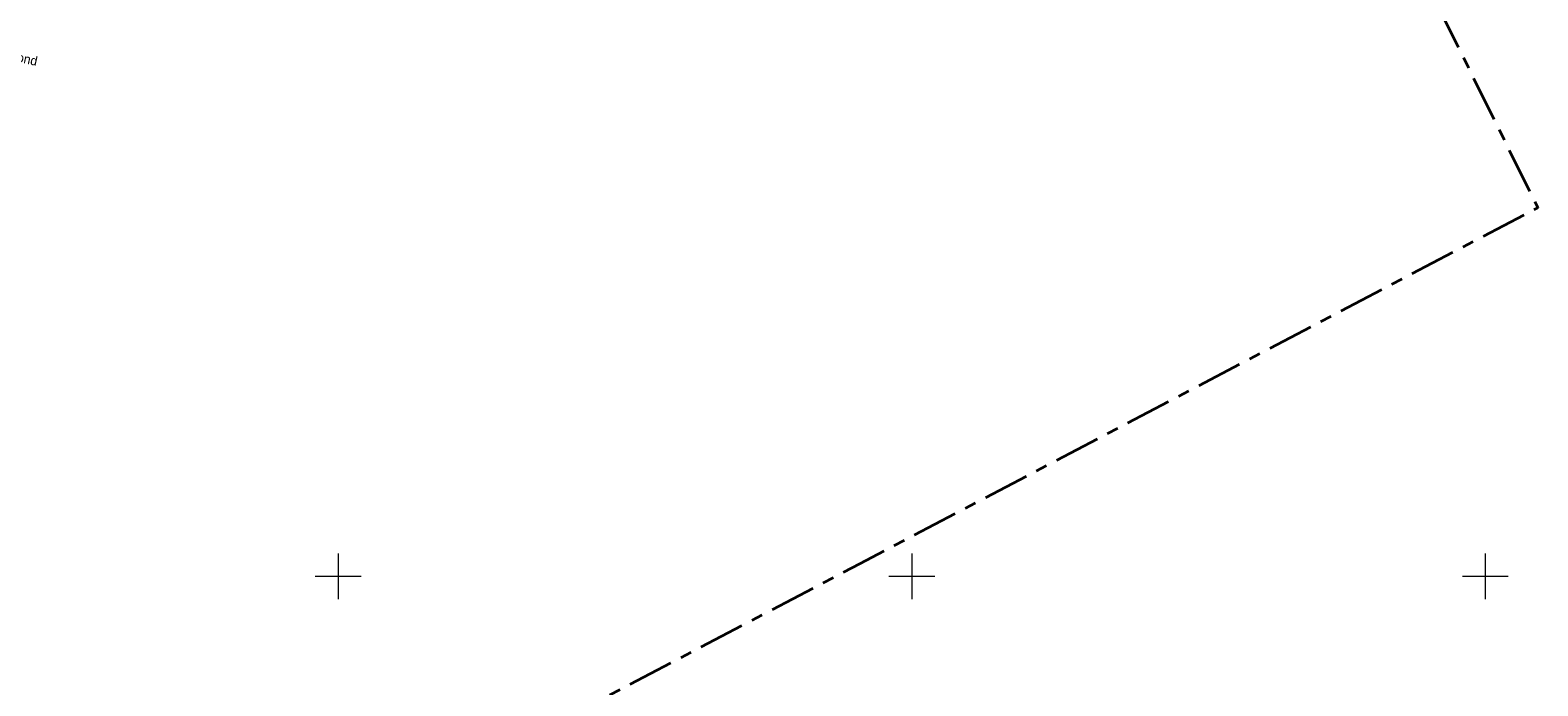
# Model space of a CAD drawing. Header units: metres. Extents: x 538891 to 1080079, y 6588829 to 13178720.
# Tile 583 of 656: x 540023 to 540155, y 6589190 to 6589248. Entities that reach past the tile are written whole.
import ezdxf

# ---------------------------------------------------------------- set-up
doc = ezdxf.new("R2010")
doc.units = ezdxf.units.M
doc.header["$LTSCALE"] = 0.4
doc.linetypes.add('KATASTRIPIIR', pattern=[17.5, 10, -2.5, 2.5, -2.5])
doc.layers.add('GEO', color=7, linetype='Continuous')
doc.styles.add('HK Explorer Book', font='txt')

# ---------------------------------------------------------------- blocks, each defined once
blk = doc.blocks.new('VKORIS')
at = {"color": 7, "linetype": 'Continuous', "lineweight": 9}
for p, q in [((0, 4), (0, -4)), ((-4, 0), (4, 0))]:
    blk.add_line(p, q, dxfattribs=at)

msp = doc.modelspace()

# ---------------------------------------------------------------- linework, layer by layer
at = {"layer": 'GEO', "color": 35, "linetype": 'KATASTRIPIIR', "lineweight": 35, "true_color": 0xb1703a, "flags": 128}
msp.add_lwpolyline([(540025.24, 6589164.24), (539963.84, 6589287.14), (540099.44, 6589253.16), (540134.44, 6589272.73), (540154.58, 6589232.12), (540095.46, 6589201.09), (540025.24, 6589164.24)], dxfattribs=at)

# ---------------------------------------------------------------- block references
at = {"layer": 'GEO', "color": 8, "true_color": 0x7d7d7d, "xscale": 0.5, "yscale": 0.5, "zscale": 0.5}
for p in [(540050, 6589200), (540100, 6589200), (540150, 6589200)]:
    msp.add_blockref('VKORIS', p, dxfattribs=at)

# ---------------------------------------------------------------- texts
at = {"layer": 'GEO', "color": 8, "true_color": 0x7d7d7d, "insert": (540019.9634, 6589245.5921), "char_height": 0.8, "attachment_point": 5, "rotation": 347.491442, "line_spacing_factor": 0.25, "style": 'HK Explorer Book'}
msp.add_mtext('Politseijaoskond', dxfattribs=at)

doc.saveas('drawing.dxf')
